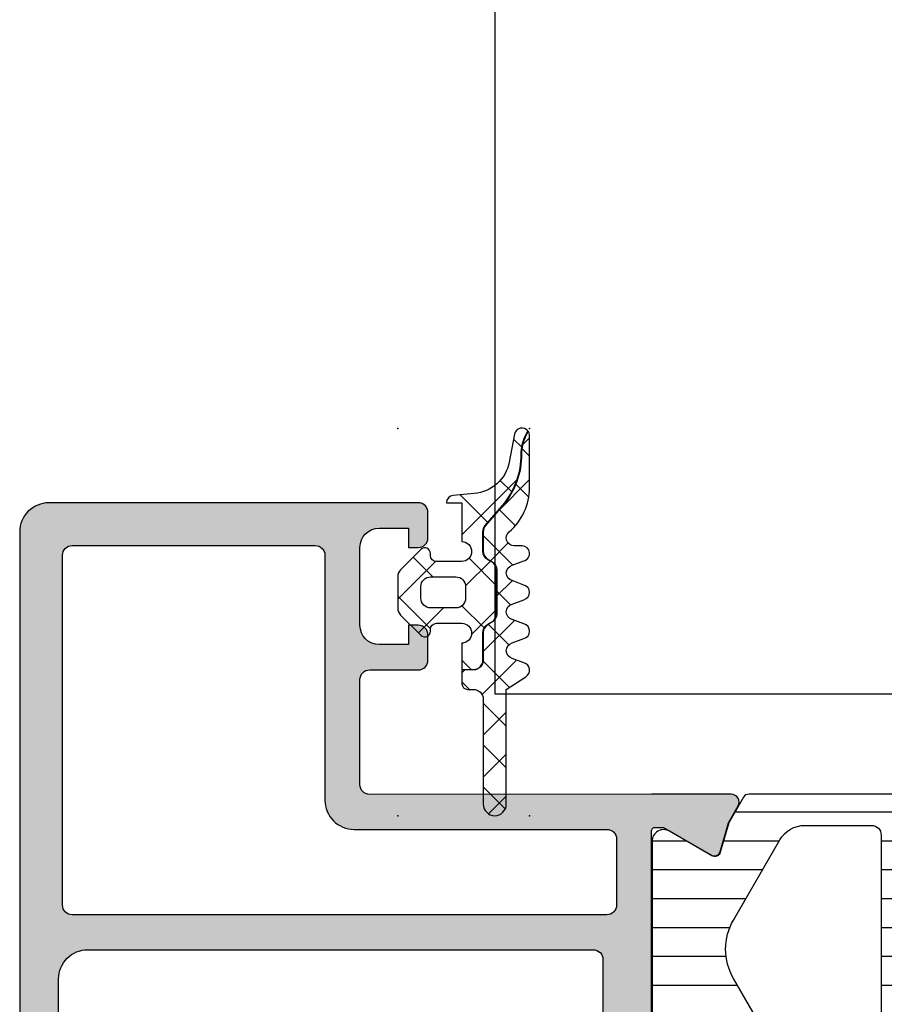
# Model space of a CAD drawing. Header units: millimetres. Extents: x 247761 to 294611, y 172579 to 236863.
# Tile 372 of 596: x 276203 to 276248, y 190115 to 190166. Entities that reach past the tile are written whole.
import ezdxf

# ---------------------------------------------------------------- set-up
doc = ezdxf.new("R2010")
doc.units = ezdxf.units.MM
doc.layers.add('FASÁDA DETAILNÍ', color=4, linetype='Continuous')
doc.layers.add('NOVA', color=240, linetype='Continuous')

# ---------------------------------------------------------------- blocks, each defined once
blk = doc.blocks.new('A$C69D17D4D')
at = {"layer": 'FASÁDA DETAILNÍ'}
h = blk.add_hatch(dxfattribs=at)
h.set_pattern_fill('ANSI37', color=256, scale=0.625, angle=90, style=0)
h.set_pattern_definition([(135, (0, 0), (-1.403165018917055, -1.403165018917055), []), (225, (0, 0), (1.403165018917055, -1.403165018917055), [])])
edge = h.paths.add_edge_path()
edge.add_arc((1579.654066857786, 16762.8899791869), 0.2900050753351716, 224.9975633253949, 359.9994892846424)
edge.add_line((1579.944071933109, 16762.8899766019), (1579.944071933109, 16762.98997086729))
edge.add_arc((1580.254071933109, 16762.98997086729), 0.3099999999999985, 89.99999999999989, 180.0000000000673, ccw=False)
edge.add_line((1580.254071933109, 16763.29997086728), (1581.554047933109, 16763.29997086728))
edge.add_arc((1581.554047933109, 16762.78997086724), 0.5100000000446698, -88.87647985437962, 90.00000000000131, ccw=False)
edge.add_line((1581.564047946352, 16762.2800689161), (1581.564049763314, 16760.92146088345))
edge.add_line((1581.564049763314, 16760.92146088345), (1582.154050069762, 16760.92146088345))
edge.add_arc((1582.154050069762, 16761.41146088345), 0.4900000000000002, -89.99999999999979, 1.272221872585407e-14)
edge.add_line((1582.644050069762, 16761.41146088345), (1582.644050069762, 16762.81145859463))
edge.add_arc((1583.154050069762, 16762.81145859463), 0.5099999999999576, 120.00000000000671, 180.0000000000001, ccw=False)
edge.add_line((1582.899050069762, 16763.25313155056), (1583.099050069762, 16763.3686016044))
edge.add_arc((1582.854050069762, 16763.79295405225), 0.4900000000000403, -59.9999999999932, 1.144999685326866e-13)
edge.add_line((1583.344050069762, 16763.79295405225), (1583.344050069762, 16766.02996389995))
edge.add_arc((1582.854050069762, 16766.02996389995), 0.4899999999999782, 1.144999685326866e-13, 60.00000000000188)
edge.add_line((1583.099050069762, 16766.4543163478), (1582.899050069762, 16766.56978640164))
edge.add_arc((1583.154050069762, 16767.01145935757), 0.5100000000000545, 179.9999999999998, 240.0000000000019, ccw=False)
edge.add_line((1582.644050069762, 16767.01145935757), (1582.644050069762, 16768.0090567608))
edge.add_arc((1583.149983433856, 16768.0090567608), 0.5059333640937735, 139.3588191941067, 180, ccw=False)
edge.add_line((1582.766079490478, 16768.33858116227), (1583.646946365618, 16769.36481249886))
edge.add_arc((1580.616488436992, 16771.96600962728), 3.993732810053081, -40.64118080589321, 0.6188691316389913)
edge.add_arc((1586.619871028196, 16772.03085650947), 2.010000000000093, 153.3452087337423, 180.6188691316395, ccw=False)
edge.add_line((1584.823482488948, 16772.93257055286), (1584.957523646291, 16773.19960642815))
edge.add_arc((1584.654059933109, 16772.95463686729), 0.3900003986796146, 38.91202932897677, 168.9894375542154)
edge.add_line((1584.271238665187, 16773.02912302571), (1583.991637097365, 16771.59103219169))
edge.add_arc((1582.018583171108, 16771.97464424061), 2.010000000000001, -85.00475061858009, -11.002496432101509, ccw=False)
edge.add_line((1582.193600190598, 16769.97227837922), (1581.120640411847, 16769.87849620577))
edge.add_arc((1581.154061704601, 16769.48992909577), 0.3900017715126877, 94.91600467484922, 178.5301263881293)
edge.add_line((1580.76418826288, 16769.4999331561), (1581.564059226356, 16769.4999331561))
edge.add_line((1581.564059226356, 16769.4999331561), (1581.564047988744, 16767.49985381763))
edge.add_arc((1581.554047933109, 16766.98995186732), 0.5100000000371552, -90, 88.87647509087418, ccw=False)
edge.add_line((1581.554047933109, 16766.47995186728), (1580.254071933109, 16766.47995186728))
edge.add_arc((1580.254071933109, 16766.78995186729), 0.3100000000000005, 180, 270, ccw=False)
edge.add_line((1579.944071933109, 16766.78995186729), (1579.944071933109, 16766.88997686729))
edge.add_arc((1579.654056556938, 16766.88994867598), 0.2900153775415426, 0.005569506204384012, 134.9966855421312)
edge.add_line((1579.44899658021, 16767.09503237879), (1578.407699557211, 16766.05446795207))
edge.add_arc((1578.754059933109, 16765.70786372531), 0.4900000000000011, 134.9798378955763, 179.9999999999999)
edge.add_line((1578.264059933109, 16765.70786372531), (1578.264059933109, 16764.07181528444))
edge.add_arc((1578.754059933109, 16764.07181528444), 0.4899999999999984, 180.0000000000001, 225.0276992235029)
edge.add_line((1578.407745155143, 16763.72516549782), (1579.448993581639, 16762.68492335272))
edge = h.paths.add_edge_path()
edge.add_arc((1581.25408174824, 16764.58994805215), 0.4999901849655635, -90.00000000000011, -9.199197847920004e-09, ccw=False)
edge.add_line((1581.25408174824, 16764.08995786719), (1579.954071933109, 16764.08995786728))
edge.add_arc((1579.954053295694, 16764.58993922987), 0.4999813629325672, -180.0021357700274, -89.9978642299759, ccw=False)
edge.add_line((1579.454071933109, 16764.58995786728), (1579.454071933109, 16765.18996486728))
edge.add_arc((1579.954053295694, 16765.1899835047), 0.4999813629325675, 89.99786422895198, 180.0021357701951, ccw=False)
edge.add_line((1579.954071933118, 16765.68996486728), (1581.25408174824, 16765.68996486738))
edge.add_arc((1581.25408174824, 16765.18997468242), 0.4999901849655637, 0, 90.00000000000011, ccw=False)
edge.add_line((1581.754071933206, 16765.18997468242), (1581.754071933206, 16764.58994805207))
h = blk.add_hatch(dxfattribs=at)
h.set_pattern_fill('ANSI37', color=256, scale=0.48, angle=90, style=0)
h.set_pattern_definition([(135, (0, 0), (-1.077630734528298, -1.077630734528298), []), (225, (0, 0), (1.077630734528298, -1.077630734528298), [])])
edge = h.paths.add_edge_path()
edge.add_line((1584.147476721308, 16762.28574469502), (1584.754534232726, 16762.51300358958))
edge.add_arc((1584.654059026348, 16762.8898397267), 0.3900009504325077, -75.0706312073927, 75.07063120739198)
edge.add_line((1584.754534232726, 16763.26667586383), (1584.147476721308, 16763.49393475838))
edge.add_arc((1584.254060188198, 16763.8898397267), 0.4100009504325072, 105.0676336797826, 254.9323663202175, ccw=False)
edge.add_line((1584.147476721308, 16764.28574469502), (1584.754534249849, 16764.51300359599))
edge.add_arc((1584.654060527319, 16764.8898397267), 0.390000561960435, -75.0708416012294, 75.07084160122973)
edge.add_line((1584.754534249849, 16765.26667585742), (1584.147476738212, 16765.49393475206))
edge.add_arc((1584.254058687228, 16765.8898397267), 0.4100005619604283, 105.06742474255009, 254.9325713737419, ccw=False)
edge.add_line((1584.147476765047, 16766.28574470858), (1584.754534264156, 16766.51299978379))
edge.add_arc((1584.654047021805, 16766.88988243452), 0.3900489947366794, -75.07068313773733, 89.99999999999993)
edge.add_line((1584.654047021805, 16767.27993142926), (1584.25405792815, 16767.27993142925))
edge.add_arc((1584.254057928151, 16767.68993198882), 0.4100005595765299, 130.3199356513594, 269.99999999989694, ccw=False)
edge.add_arc((1582.05408806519, 16770.28221820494), 2.989972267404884, -49.68006215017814, 0.001330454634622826)
edge.add_line((1585.044060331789, 16770.28228763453), (1585.044059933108, 16772.95407921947))
edge.add_arc((1584.654059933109, 16772.95463686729), 0.3900003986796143, -0.0819252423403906, 35.64056997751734)
edge.add_line((1584.971008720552, 16773.18188953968), (1584.841357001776, 16772.92359827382))
edge.add_arc((1586.619871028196, 16772.03085650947), 1.990000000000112, 153.345208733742, 180.6188691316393)
edge.add_arc((1580.616488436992, 16771.96600962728), 4.013732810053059, -40.641180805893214, 0.6188691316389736, ccw=False)
edge.add_line((1583.662122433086, 16769.35178610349), (1582.781255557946, 16768.3255547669))
edge.add_arc((1583.149983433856, 16768.0090567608), 0.4859333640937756, 139.3588191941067, 179.9999999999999)
edge.add_line((1582.664050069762, 16768.0090567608), (1582.664050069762, 16767.01145935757))
edge.add_arc((1583.154050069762, 16767.01145935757), 0.4900000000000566, 180.0000000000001, 240.0000000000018)
edge.add_line((1582.909050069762, 16766.58710690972), (1583.109050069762, 16766.47163685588))
edge.add_arc((1582.854050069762, 16766.02996389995), 0.5099999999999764, -1.1368683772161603e-13, 60.00000000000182, ccw=False)
edge.add_line((1583.364050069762, 16766.02996389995), (1583.364050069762, 16763.79295405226))
edge.add_arc((1582.854050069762, 16763.79295405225), 0.5100000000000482, -59.99999999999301, -2.2737367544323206e-13, ccw=False)
edge.add_line((1583.109050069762, 16763.35128109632), (1582.909050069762, 16763.23581104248))
edge.add_arc((1583.154050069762, 16762.81145859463), 0.4899999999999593, 120.000000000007, 179.9999999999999)
edge.add_line((1582.664050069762, 16762.81145859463), (1582.664050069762, 16761.41146088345))
edge.add_arc((1582.154050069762, 16761.41146088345), 0.509999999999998, -90.00000000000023, 0, ccw=False)
edge.add_line((1582.154050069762, 16760.90146088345), (1581.564049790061, 16760.90146088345))
edge.add_line((1581.564049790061, 16760.90146088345), (1581.564050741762, 16760.18983933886))
edge.add_arc((1581.854050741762, 16760.1898397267), 0.2900000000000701, 180.0000766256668, 270.0000000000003)
edge.add_line((1581.854050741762, 16759.8998397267), (1582.154035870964, 16759.89983972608))
edge.add_arc((1582.154217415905, 16759.39001773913), 0.5098220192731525, -0.02428648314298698, 90.02040272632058, ccw=False)
edge.add_line((1582.664039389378, 16759.38980163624), (1582.664069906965, 16753.98983868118))
edge.add_arc((1583.254068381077, 16753.9898420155), 0.5899984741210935, 180.0003238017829, 360.0000000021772)
edge.add_line((1583.844066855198, 16753.98984201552), (1583.844066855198, 16759.89525026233))
edge.add_line((1583.844066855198, 16759.89525026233), (1584.848821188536, 16760.55195381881))
edge.add_arc((1584.654060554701, 16760.88984155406), 0.3899997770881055, -60.04057881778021, 75.07024092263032)
edge.add_line((1584.754538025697, 16761.26667587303), (1584.147476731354, 16761.49393475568))
edge.add_arc((1584.254060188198, 16761.8898397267), 0.4100009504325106, 105.0676336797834, 254.9323677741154, ccw=False)
h = blk.add_hatch(color=256, dxfattribs=at)
edge = h.paths.add_edge_path(flags=16)
edge.add_ellipse((1561.518074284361, 16748.7998801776), major_axis=(-0.4999740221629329, 0), ratio=1, start_angle=-0.0029770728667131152, end_angle=90.00297707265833, ccw=False)
edge.add_line((1561.018100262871, 16748.79990615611), (1561.018100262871, 16766.79990615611))
edge.add_ellipse((1561.518074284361, 16766.79993213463), major_axis=(-0.499974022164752, 0), ratio=1, start_angle=-90.00297707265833, end_angle=0.0029770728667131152, ccw=False)
edge.add_line((1561.518100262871, 16767.29990615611), (1574.018100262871, 16767.29990615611))
edge.add_ellipse((1574.018078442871, 16766.79988433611), major_axis=(-0.500021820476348, 0), ratio=1, start_angle=180.0025002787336, end_angle=269.9974997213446, ccw=False)
edge.add_line((1574.518100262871, 16766.79990615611), (1574.518100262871, 16754.19685515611))
edge.add_ellipse((1576.018099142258, 16754.1968540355), major_axis=(-1.499998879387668, 0), ratio=1, start_angle=-4.280432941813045e-05, end_angle=90.00004280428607)
edge.add_line((1576.018100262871, 16752.69685515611), (1589.018088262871, 16752.69685515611))
edge.add_ellipse((1589.018088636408, 16752.19685552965), major_axis=(-0.4999996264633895, 0), ratio=1, start_angle=179.9999571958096, end_angle=270.0000428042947, ccw=False)
edge.add_line((1589.518088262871, 16752.19685515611), (1589.518088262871, 16748.79990615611))
edge.add_ellipse((1589.018088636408, 16748.79990578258), major_axis=(-0.49999962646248, 0), ratio=1, start_angle=89.99995719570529, end_angle=180.0000428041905, ccw=False)
edge.add_line((1589.018088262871, 16748.29990615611), (1561.518100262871, 16748.29990615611))
edge = h.paths.add_edge_path()
edge.add_line((1560.318088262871, 16719.49991115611), (1563.318088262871, 16719.49991115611))
edge.add_line((1563.318088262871, 16719.49991115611), (1563.318088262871, 16721.49991115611))
edge.add_arc((1562.818114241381, 16721.49993713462), 0.499974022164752, 359.9970229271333, 450.0029770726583)
edge.add_line((1562.818088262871, 16721.99991115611), (1562.318088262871, 16721.99991115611))
edge.add_line((1562.318088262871, 16721.99991115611), (1562.318088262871, 16720.99991115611))
edge.add_line((1562.318088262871, 16720.99991115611), (1561.318088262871, 16720.99991115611))
edge.add_arc((1561.318152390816, 16721.99997528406), 1.00006412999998, 180.0036740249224, 269.9963259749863, ccw=False)
edge.add_line((1560.318088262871, 16721.99991115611), (1560.318088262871, 16725.99991115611))
edge.add_arc((1561.318118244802, 16725.99988117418), 1.000029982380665, 90.00171778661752, 179.9982822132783, ccw=False)
edge.add_line((1561.318088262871, 16726.99991115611), (1562.318088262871, 16726.99991115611))
edge.add_line((1562.318088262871, 16726.99991115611), (1562.318088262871, 16725.99991115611))
edge.add_line((1562.318088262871, 16725.99991115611), (1562.818088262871, 16725.99991115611))
edge.add_arc((1562.818082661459, 16726.49991675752), 0.5000056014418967, 270.0006418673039, 359.9993581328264)
edge.add_line((1563.318088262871, 16726.49991115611), (1563.318088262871, 16729.29991415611))
edge.add_arc((1562.818088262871, 16729.29991415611), 0.5, 0, 180)
edge.add_line((1562.318088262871, 16729.29991415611), (1562.318088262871, 16728.99991115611))
edge.add_arc((1561.818077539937, 16728.99992187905), 0.5000107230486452, 270.0012287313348, 359.9987712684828, ccw=False)
edge.add_line((1561.818088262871, 16728.49991115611), (1561.318088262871, 16728.49991115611))
edge.add_arc((1561.31815618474, 16728.99997907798), 0.5000679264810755, 180.0077822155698, 269.9922177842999, ccw=False)
edge.add_line((1560.818088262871, 16728.99991115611), (1560.818088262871, 16740.29990615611))
edge.add_arc((1561.31811008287, 16740.29988433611), 0.5000218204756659, 90.00250027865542, 179.9974997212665, ccw=False)
edge.add_line((1561.318088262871, 16740.79990615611), (1561.818088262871, 16740.79990615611))
edge.add_arc((1561.818150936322, 16740.29996882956), 0.4999373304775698, -0.007182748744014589, 90.00718274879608, ccw=False)
edge.add_line((1562.318088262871, 16740.29990615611), (1562.318088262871, 16739.99990315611))
edge.add_arc((1562.818151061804, 16739.99996595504), 0.500062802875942, 180.0071953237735, 269.9928046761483)
edge.add_line((1562.818088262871, 16739.49990315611), (1567.318088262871, 16739.49990315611))
edge.add_arc((1567.318082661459, 16739.99990875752), 0.5000056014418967, 270.0006418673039, 359.9993581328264)
edge.add_line((1567.818088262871, 16739.99990315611), (1567.818088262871, 16740.79990615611))
edge.add_arc((1567.318114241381, 16740.79993213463), 0.499974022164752, 359.9970229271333, 450.0029770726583)
edge.add_line((1567.318088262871, 16741.29990615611), (1565.318088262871, 16741.29990615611))
edge.add_arc((1565.31815618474, 16741.79997407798), 0.5000679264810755, 180.0077822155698, 269.9922177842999, ccw=False)
edge.add_line((1564.818088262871, 16741.79990615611), (1564.818088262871, 16742.29990615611))
edge.add_arc((1564.318150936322, 16742.29996882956), 0.499937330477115, 359.9928172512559, 450.0071827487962)
edge.add_line((1564.318088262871, 16742.79990615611), (1561.318088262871, 16742.79990615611))
edge.add_arc((1561.318143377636, 16743.29996127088), 0.5000551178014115, 180.0063149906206, 269.99368500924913, ccw=False)
edge.add_line((1560.818088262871, 16743.29990615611), (1560.818088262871, 16744.99990315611))
edge.add_arc((1562.318056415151, 16744.99993500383), 1.499968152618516, 89.99878348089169, 180.0012165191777, ccw=False)
edge.add_line((1562.318088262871, 16746.49990315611), (1588.318088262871, 16746.49990315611))
edge.add_arc((1588.31810912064, 16745.99992401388), 0.4999791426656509, -0.0023902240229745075, 90.0023902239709, ccw=False)
edge.add_line((1588.818088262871, 16745.99990315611), (1588.818088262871, 16741.79990615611))
edge.add_arc((1588.318082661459, 16741.79991175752), 0.5000056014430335, 270.0006418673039, 359.9993581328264, ccw=False)
edge.add_line((1588.318088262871, 16741.29990615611), (1586.318088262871, 16741.29990615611))
edge.add_arc((1586.31811008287, 16740.79988433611), 0.500021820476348, 90.00250027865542, 179.9974997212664)
edge.add_line((1585.818088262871, 16740.79990615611), (1585.818088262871, 16739.99990315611))
edge.add_arc((1586.31814081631, 16739.99995570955), 0.5000525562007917, 180.0060215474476, 269.993978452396)
edge.add_line((1586.318088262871, 16739.49990315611), (1591.318089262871, 16739.49990315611))
edge.add_line((1591.318089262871, 16739.49990315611), (1592.075978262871, 16739.71722415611))
edge.add_arc((1592.15866957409, 16739.42884574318), 0.2999999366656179, 37.904814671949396, 106.0000242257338, ccw=False)
edge.add_arc((1592.632089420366, 16739.79745629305), 0.300000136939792, 217.9047180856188, 269.9999699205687)
edge.add_line((1592.632089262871, 16739.49745615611), (1594.696236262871, 16739.49745815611))
edge.add_arc((1594.696236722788, 16739.89745755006), 0.3999993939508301, 269.9999341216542, 381.9737695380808)
edge.add_line((1595.067178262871, 16740.04713015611), (1594.250817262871, 16742.07035915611))
edge.add_arc((1594.065347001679, 16741.99552253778), 0.1999993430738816, 21.97390785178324, 114.1410923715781)
edge.add_line((1593.983550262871, 16742.17803015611), (1591.599865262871, 16741.10971015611))
edge.add_arc((1591.518068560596, 16741.29221826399), 0.199999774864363, 179.1800993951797, 294.14102546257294, ccw=False)
edge.add_line((1591.318089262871, 16741.29508015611), (1591.318088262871, 16752.59916015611))
edge.add_arc((1591.509502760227, 16752.60759187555), 0.1916001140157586, 88.95554997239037, 182.5222218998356, ccw=False)
edge.add_line((1591.512995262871, 16752.79916015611), (1591.933579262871, 16752.79916015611))
edge.add_line((1591.933579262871, 16752.79916015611), (1594.399191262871, 16751.36742515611))
edge.add_arc((1594.550002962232, 16751.62676214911), 0.2999997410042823, 239.8208038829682, 344.0000282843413)
edge.add_line((1594.838381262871, 16751.54407115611), (1595.266252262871, 16753.03623215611))
edge.add_line((1595.266252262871, 16753.03623215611), (1595.764664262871, 16753.89950715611))
edge.add_arc((1595.418254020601, 16754.09950710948), 0.4000000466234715, 330.0000115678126, 449.9999652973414)
edge.add_line((1595.418254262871, 16754.49950715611), (1591.310323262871, 16754.49916015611))
edge.add_line((1591.310323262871, 16754.49916015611), (1576.818266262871, 16754.49685515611))
edge.add_arc((1576.81808813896, 16754.99685500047), 0.4999998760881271, 179.9999821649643, 270.0204115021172, ccw=False)
edge.add_line((1576.318088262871, 16754.99685515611), (1576.318088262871, 16760.39989715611))
edge.add_arc((1576.818087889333, 16760.39989752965), 0.49999962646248, 89.99995719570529, 180.0000428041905, ccw=False)
edge.add_line((1576.818088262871, 16760.89989715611), (1579.318088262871, 16760.89989715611))
edge.add_arc((1579.318088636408, 16761.39989678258), 0.4999996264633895, 269.9999571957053, 360.0000428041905)
edge.add_line((1579.818088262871, 16761.39989715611), (1579.818088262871, 16762.69990015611))
edge.add_arc((1579.31810912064, 16762.69992101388), 0.4999791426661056, 359.997609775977, 450.0023902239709)
edge.add_line((1579.318088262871, 16763.19990015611), (1578.818088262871, 16763.19990015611))
edge.add_line((1578.818088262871, 16763.19990015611), (1578.818088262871, 16762.19990015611))
edge.add_line((1578.818088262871, 16762.19990015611), (1577.318088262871, 16762.19990015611))
edge.add_arc((1577.318119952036, 16763.19993184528), 1.00003168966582, 180.0018155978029, 269.99818440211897, ccw=False)
edge.add_line((1576.318088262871, 16763.19990015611), (1576.318088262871, 16767.19990015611))
edge.add_arc((1577.318157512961, 16767.19983090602), 1.00006925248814, 90.00396746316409, 179.9960325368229, ccw=False)
edge.add_line((1577.318088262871, 16768.19990015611), (1578.818088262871, 16768.19990015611))
edge.add_line((1578.818088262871, 16768.19990015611), (1578.818088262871, 16767.19990015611))
edge.add_line((1578.818088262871, 16767.19990015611), (1579.318088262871, 16767.19990015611))
edge.add_arc((1579.318114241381, 16767.6998741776), 0.4999740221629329, 269.9970229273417, 360.0029770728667)
edge.add_line((1579.818088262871, 16767.69990015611), (1579.818088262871, 16768.99990315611))
edge.add_arc((1579.318082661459, 16768.9998975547), 0.5000056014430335, 0.0006418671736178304, 89.99935813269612)
edge.add_line((1579.318088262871, 16769.49990315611), (1560.318088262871, 16769.49990315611))
edge.add_arc((1560.318058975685, 16767.9999324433), 1.49997071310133, 89.99888129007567, 180.0011187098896)
edge.add_line((1558.818088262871, 16767.99990315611), (1558.818088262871, 16720.99991115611))
edge.add_arc((1560.318148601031, 16720.99997149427), 1.500060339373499, 180.002304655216, 269.9976953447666)
h = blk.add_hatch(dxfattribs=at)
h.set_pattern_fill('ANSI31', color=256, scale=0.468, angle=135, style=0)
h.set_pattern_definition([(180, (1636.818060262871, 16754.49993115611), (-4.240520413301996e-16, -1.4859), [])])
edge = h.paths.add_edge_path(flags=16)
edge.add_line((1618.729582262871, 16752.15183115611), (1620.012944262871, 16749.92912115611))
edge.add_ellipse((1618.281219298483, 16748.92924877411), major_axis=(-1.999654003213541, 0), ratio=1, start_angle=150.0000457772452, end_angle=210.0015014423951, ccw=False)
edge.add_line((1620.012971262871, 16747.92942315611), (1619.360843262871, 16746.79990515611))
edge.add_ellipse((1616.762763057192, 16748.29990828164), major_axis=(-3.000005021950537, 0), ratio=1, start_angle=106.00005471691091, end_angle=149.9999864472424, ccw=False)
edge.add_line((1617.589679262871, 16745.41611915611), (1613.918657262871, 16744.36347115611))
edge.add_ellipse((1613.780838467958, 16744.84410218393), major_axis=(-0.5000002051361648, 0), ratio=1, start_angle=-0.0007989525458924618, end_angle=106.00000720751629, ccw=False)
edge.add_line((1613.280838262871, 16744.84410915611), (1613.280948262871, 16752.40186215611))
edge.add_ellipse((1613.780948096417, 16752.40185232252), major_axis=(-0.4999998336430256, 0), ratio=1, start_angle=269.9991787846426, end_angle=359.99887315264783, ccw=False)
edge.add_line((1613.780955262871, 16752.90185215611), (1617.430604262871, 16752.90179615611))
edge.add_ellipse((1617.430564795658, 16751.40179690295), major_axis=(-1.499999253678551, 0), ratio=1, start_angle=210.0015272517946, end_angle=269.9984924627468, ccw=False)
edge = h.paths.add_edge_path(flags=16)
edge.add_line((1611.680946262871, 16752.40188015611), (1611.680819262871, 16744.09855015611))
edge.add_ellipse((1611.1808189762, 16744.09855841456), major_axis=(-0.5000002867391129, 0), ratio=1, start_angle=105.99994393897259, end_angle=179.99905365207, ccw=False)
edge.add_line((1611.318637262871, 16743.61792715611), (1605.365875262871, 16741.91100015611))
edge.add_ellipse((1605.228056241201, 16742.39163088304), major_axis=(-0.4999999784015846, 0), ratio=1, start_angle=-0.0009480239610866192, end_angle=106.00004168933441, ccw=False)
edge.add_line((1604.728056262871, 16742.39163915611), (1604.728226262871, 16752.40199315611))
edge.add_ellipse((1605.228226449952, 16752.40198096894), major_axis=(-0.5000001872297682, 0), ratio=1, start_angle=269.9991047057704, end_angle=359.9986034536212, ccw=False)
edge.add_line((1605.228234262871, 16752.90198115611), (1611.180954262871, 16752.90189115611))
edge.add_ellipse((1611.180945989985, 16752.40189088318), major_axis=(-0.5000002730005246, 0), ratio=1, start_angle=179.998770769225, end_angle=269.9990519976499, ccw=False)
edge = h.paths.add_edge_path(flags=16)
edge.add_line((1597.363922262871, 16741.85284415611), (1595.530033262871, 16745.02923415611))
edge.add_ellipse((1598.128113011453, 16746.52923401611), major_axis=(-3.000002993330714, 0), ratio=1, start_angle=-30.00149175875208, end_angle=29.99996390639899, ccw=False)
edge.add_line((1595.530073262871, 16748.02930315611), (1597.910568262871, 16752.15218615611))
edge.add_ellipse((1599.209586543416, 16751.40215049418), major_axis=(-1.500000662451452, 0), ratio=1, start_angle=269.9984828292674, end_angle=329.99844168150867, ccw=False)
edge.add_line((1599.209626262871, 16752.90215115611), (1602.628240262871, 16752.90206015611))
edge.add_ellipse((1602.628226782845, 16752.40206067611), major_axis=(-0.4999994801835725, 0), ratio=1, start_angle=179.9985653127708, end_angle=269.9984553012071, ccw=False)
edge.add_line((1603.128226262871, 16752.40204815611), (1603.128045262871, 16742.10273315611))
edge.add_ellipse((1602.128044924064, 16742.10275149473), major_axis=(-1.000000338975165, 0), ratio=1, start_angle=89.99847242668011, end_angle=179.9989492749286, ccw=False)
edge.add_line((1602.128018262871, 16741.10275115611), (1598.662920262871, 16741.10284415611))
edge.add_ellipse((1598.662960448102, 16742.60284429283), major_axis=(-1.500000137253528, 0), ratio=1, start_angle=30.000003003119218, end_angle=89.9984650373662, ccw=False)
edge = h.paths.add_edge_path()
edge.add_line((1595.516116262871, 16739.50297615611), (1602.069179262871, 16739.50275415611))
edge.add_arc((1602.06934612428, 16744.50275185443), 4.999997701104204, 269.9980879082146, 286.0000237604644)
edge.add_line((1603.447534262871, 16739.69644615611), (1618.333952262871, 16743.96505715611))
edge.add_arc((1618.471770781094, 16743.48442680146), 0.4999994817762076, -7.39515485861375e-05, 105.9999979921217, ccw=False)
edge.add_line((1618.971770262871, 16743.48442615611), (1618.971770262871, 16739.60105215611))
edge.add_arc((1619.971770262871, 16739.60103215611), 1.0000000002, 179.9988540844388, 359.9988540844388)
edge.add_line((1620.971770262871, 16739.60101215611), (1620.971958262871, 16744.29934815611))
edge.add_line((1620.971958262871, 16744.29934815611), (1621.128010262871, 16744.29934815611))
edge.add_arc((1621.128010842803, 16744.59934814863), 0.2999999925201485, 269.9998892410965, 338.0261541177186)
edge.add_line((1621.406217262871, 16744.48709315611), (1622.379404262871, 16746.89899515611))
edge.add_arc((1622.564875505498, 16746.82415855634), 0.2000002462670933, 65.85901776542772, 158.0262022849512, ccw=False)
edge.add_line((1622.646672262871, 16747.00666715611), (1624.245357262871, 16746.29016715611))
edge.add_arc((1624.55209552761, 16746.97457291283), 0.7499997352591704, 245.8589415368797, 360.000018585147)
edge.add_line((1625.302095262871, 16746.97457315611), (1625.302095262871, 16752.08212215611))
edge.add_arc((1624.702095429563, 16752.08212202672), 0.5999998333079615, 1.235602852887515e-05, 120.1429248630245)
edge.add_line((1624.400800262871, 16752.60098715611), (1622.228843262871, 16751.33977115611))
edge.add_arc((1622.078194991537, 16751.59920380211), 0.3000003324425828, 196.0000690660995, 300.14303069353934, ccw=False)
edge.add_line((1621.789816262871, 16751.51651215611), (1621.355549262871, 16753.03098415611))
edge.add_line((1621.355549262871, 16753.03098415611), (1620.593001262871, 16754.35175615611))
edge.add_arc((1620.33319412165, 16754.20175541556), 0.2999999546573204, 30.00016831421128, 92.46330478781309)
edge.add_line((1620.320300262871, 16754.50147815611), (1596.330646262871, 16754.50147815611))
edge.add_arc((1596.310691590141, 16754.20214243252), 0.3000001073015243, 86.1861237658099, 149.9998522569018)
edge.add_line((1596.050884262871, 16754.35214315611), (1595.288316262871, 16753.03133715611))
edge.add_line((1595.288316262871, 16753.03133715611), (1594.854049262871, 16751.51686615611))
edge.add_arc((1594.565670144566, 16751.59955730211), 0.300000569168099, 239.85708161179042, 344.0000432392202, ccw=False)
edge.add_line((1594.415022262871, 16751.34012415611), (1592.243066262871, 16752.60134015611))
edge.add_arc((1591.941770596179, 16752.08247473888), 0.6000003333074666, 59.85704764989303, 179.9999601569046)
edge.add_line((1591.341770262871, 16752.08247515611), (1591.341770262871, 16742.17887515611))
edge.add_arc((1592.091770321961, 16742.17887441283), 0.750000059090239, 179.9999432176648, 294.1410202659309)
edge.add_line((1592.398508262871, 16741.49446815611), (1593.997193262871, 16742.21096815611))
edge.add_arc((1594.078990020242, 16742.02845955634), 0.2000002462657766, 21.97379771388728, 114.14098223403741, ccw=False)
edge.add_line((1594.264461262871, 16742.10329615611), (1595.237920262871, 16739.69072115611))
edge.add_arc((1595.51612612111, 16739.80297531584), 0.2999991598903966, 201.9737385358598, 269.9981172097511)
blk.add_lwpolyline([(1627.253972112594, 16840.64530968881), (1627.253972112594, 17228.33608654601), (1583.253972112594, 17228.33608654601), (1583.253972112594, 16840.64530968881), (1583.253972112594, 16759.67443086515), (1627.253972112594, 16759.67443086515)], close=True, dxfattribs=at)
at = {"layer": 'FASÁDA DETAILNÍ', "color": 7}
for points in [[(1579.448993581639, 16762.68492335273, 0.6681907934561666), (1579.944071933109, 16762.8899766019), (1579.944071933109, 16762.98997086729, -0.41421356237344), (1580.254071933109, 16763.29997086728), (1581.554047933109, 16763.29997086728, -0.9902431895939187), (1581.564047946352, 16762.2800689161), (1581.564049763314, 16760.92146088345), (1582.154050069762, 16760.92146088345, 0.4142135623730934), (1582.644050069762, 16761.41146088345), (1582.644050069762, 16762.81145859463, -0.267949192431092), (1582.899050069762, 16763.25313155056), (1583.099050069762, 16763.3686016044, 0.2679491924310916), (1583.344050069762, 16763.79295405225), (1583.344050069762, 16766.02996389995, 0.267949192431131), (1583.099050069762, 16766.4543163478), (1582.899050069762, 16766.56978640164, -0.2679491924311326), (1582.644050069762, 16767.01145935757), (1582.644050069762, 16768.0090567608, -0.1792130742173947), (1582.766079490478, 16768.33858116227), (1583.646946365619, 16769.36481249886, 0.1820014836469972), (1584.609988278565, 16772.00914631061, -0.1195687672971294), (1584.823482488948, 16772.93257055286), (1584.957523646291, 16773.19960642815, 0.6375452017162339), (1584.271238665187, 16773.02912302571), (1583.991637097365, 16771.59103219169, -0.3346062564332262), (1582.193600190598, 16769.97227837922), (1581.120640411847, 16769.87849620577, 0.381933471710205), (1580.76418826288, 16769.4999331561), (1581.564059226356, 16769.4999331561), (1581.564047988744, 16767.49985381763, -0.9902431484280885), (1581.554047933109, 16766.47995186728), (1580.254071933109, 16766.47995186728, -0.414213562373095), (1579.944071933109, 16766.78995186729), (1579.944071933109, 16766.88997686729, 0.6681225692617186), (1579.44899658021, 16767.09503237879), (1578.407699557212, 16766.05446795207, 0.1990038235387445), (1578.264059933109, 16765.70786372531), (1578.264059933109, 16764.07181528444, 0.199038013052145), (1578.407745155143, 16763.72516549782), (1579.448993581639, 16762.68492335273)], [(1584.147476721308, 16762.28574469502), (1584.754534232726, 16762.51300358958, 0.7683067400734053), (1584.754534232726, 16763.26667586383), (1584.147476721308, 16763.49393475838, -0.7663896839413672), (1584.147476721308, 16764.28574469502), (1584.754534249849, 16764.51300359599, 0.7683096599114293), (1584.754534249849, 16765.26667585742), (1584.147476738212, 16765.49393475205, -0.766392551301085), (1584.147476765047, 16766.28574470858), (1584.754534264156, 16766.51299978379, 0.8775222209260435), (1584.654047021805, 16767.27993142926), (1584.25405792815, 16767.27993142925, -0.6981291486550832), (1583.988764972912, 16768.00253414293, 0.2202365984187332), (1585.044060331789, 16770.28228763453), (1585.044059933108, 16772.95407921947, 0.1571434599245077), (1584.971008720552, 16773.18188953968), (1584.841357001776, 16772.92359827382, 0.1195687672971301), (1584.629987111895, 16772.00936233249, -0.1820014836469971), (1583.662122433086, 16769.35178610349), (1582.781255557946, 16768.3255547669, 0.1792130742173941), (1582.664050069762, 16768.0090567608), (1582.664050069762, 16767.01145935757, 0.2679491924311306), (1582.909050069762, 16766.58710690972), (1583.109050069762, 16766.47163685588, -0.2679491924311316), (1583.364050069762, 16766.02996389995), (1583.364050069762, 16763.79295405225, -0.2679491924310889), (1583.109050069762, 16763.35128109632), (1582.909050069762, 16763.23581104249, 0.2679491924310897), (1582.664050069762, 16762.81145859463), (1582.664050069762, 16761.41146088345, -0.4142135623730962), (1582.154050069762, 16760.90146088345), (1581.564049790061, 16760.90146088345), (1581.564050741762, 16760.18983933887, 0.4142131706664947), (1581.854050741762, 16759.8998397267), (1582.154035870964, 16759.89983972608, -0.414442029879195), (1582.664039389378, 16759.38980163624), (1582.664069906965, 16753.98983868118, 0.999997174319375), (1583.844066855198, 16753.98984201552), (1583.844066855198, 16759.89525026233), (1584.848821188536, 16760.55195381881, 0.6688782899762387), (1584.754538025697, 16761.26667587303), (1584.147476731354, 16761.49393475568, -0.7663896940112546), (1584.147476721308, 16762.28574469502)], [(1581.754071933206, 16764.58994805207, -0.4142135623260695), (1581.25408174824, 16764.08995786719), (1579.954071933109, 16764.08995786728, -0.4142353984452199), (1579.454071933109, 16764.58995786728), (1579.454071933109, 16765.18996486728, -0.4142353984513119), (1579.954071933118, 16765.68996486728), (1581.25408174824, 16765.68996486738, -0.4142135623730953), (1581.754071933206, 16765.18997468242), (1581.754071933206, 16764.58994805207)]]:
    blk.add_lwpolyline(points, format="xyb", close=True, dxfattribs=at)
at = {"layer": 'FASÁDA DETAILNÍ'}
for points in [[(1560.818088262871, 16743.29990615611), (1560.818088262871, 16744.99990315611), (1560.818088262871, 16744.99990315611, -0.414226), (1562.318088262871, 16746.49990315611), (1588.318088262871, 16746.49990315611), (1588.318088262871, 16746.49990315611, -0.414238), (1588.818088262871, 16745.99990315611), (1588.818088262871, 16741.79990615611)], [(1591.318089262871, 16741.29508015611), (1591.318088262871, 16752.59916015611), (1591.318088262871, 16752.59916015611, -0.432566), (1591.512995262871, 16752.79916015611), (1591.933579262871, 16752.79916015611), (1594.399191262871, 16751.36742515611), (1594.399191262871, 16751.36742515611, 0.488701), (1594.838381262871, 16751.54407115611), (1595.266252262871, 16753.03623215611), (1595.764664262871, 16753.89950715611), (1595.764664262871, 16753.89950715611, 0.57735), (1595.418254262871, 16754.49950715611), (1591.310323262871, 16754.49916015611), (1576.818266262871, 16754.49685515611), (1576.818266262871, 16754.49685515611, -0.414318), (1576.318088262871, 16754.99685515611), (1576.318088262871, 16760.39989715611), (1576.318088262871, 16760.39989715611, -0.414214), (1576.818088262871, 16760.89989715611), (1579.318088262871, 16760.89989715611), (1579.318088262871, 16760.89989715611, 0.414214), (1579.818088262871, 16761.39989715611), (1579.818088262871, 16762.69990015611), (1579.818088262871, 16762.69990015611, 0.414238), (1579.318088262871, 16763.19990015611), (1578.818088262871, 16763.19990015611), (1578.818088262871, 16762.19990015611), (1577.318088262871, 16762.19990015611), (1577.318088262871, 16762.19990015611, -0.414195), (1576.318088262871, 16763.19990015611), (1576.318088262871, 16767.19990015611), (1576.318088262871, 16767.19990015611, -0.414173), (1577.318088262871, 16768.19990015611), (1578.818088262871, 16768.19990015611), (1578.818088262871, 16767.19990015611), (1579.318088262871, 16767.19990015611), (1579.318088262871, 16767.19990015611, 0.414244), (1579.818088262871, 16767.69990015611), (1579.818088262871, 16768.99990315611), (1579.818088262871, 16768.99990315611, 0.414207), (1579.318088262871, 16769.49990315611), (1560.318088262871, 16769.49990315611), (1560.318088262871, 16769.49990315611, 0.414225), (1558.818088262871, 16767.99990315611), (1558.818088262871, 16720.99991115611)], [(1620.320300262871, 16754.50147815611), (1596.330646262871, 16754.50147815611), (1596.330646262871, 16754.50147815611, 0.285866), (1596.050884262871, 16754.35214315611), (1595.288316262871, 16753.03133715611), (1594.854049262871, 16751.51686615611), (1594.854049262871, 16751.51686615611, -0.488505), (1594.415022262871, 16751.34012415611), (1592.243066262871, 16752.60134015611), (1592.243066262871, 16752.60134015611, 0.578182), (1591.341770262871, 16752.08247515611), (1591.341770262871, 16742.17887515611)]]:
    blk.add_lwpolyline(points, format="xyb", dxfattribs=at)
at = {"layer": 'FASÁDA DETAILNÍ', "extrusion": (0, 0, -1)}
for points in [[(-1561.518100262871, 16748.29990615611, 0.414244), (-1561.018100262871, 16748.79990615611), (-1561.018100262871, 16766.79990615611), (-1561.018100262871, 16766.79990615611, 0.414244), (-1561.518100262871, 16767.29990615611), (-1574.018100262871, 16767.29990615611), (-1574.018100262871, 16767.29990615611, 0.414188), (-1574.518100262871, 16766.79990615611), (-1574.518100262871, 16754.19685515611), (-1574.518100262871, 16754.19685515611, -0.414214), (-1576.018100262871, 16752.69685515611), (-1589.018088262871, 16752.69685515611), (-1589.018088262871, 16752.69685515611, 0.414214), (-1589.518088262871, 16752.19685515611), (-1589.518088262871, 16748.79990615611), (-1589.518088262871, 16748.79990615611, 0.414214), (-1589.018088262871, 16748.29990615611), (-1561.518100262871, 16748.29990615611)], [(-1597.363922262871, 16741.85284415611), (-1595.530033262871, 16745.02923415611), (-1595.530033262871, 16745.02923415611, 0.267956), (-1595.530073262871, 16748.02930315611), (-1597.910568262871, 16752.15218615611), (-1597.910568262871, 16752.15218615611, 0.267949), (-1599.209626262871, 16752.90215115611), (-1602.628240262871, 16752.90206015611), (-1602.628240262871, 16752.90206015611, 0.414213), (-1603.128226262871, 16752.40204815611), (-1603.128045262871, 16742.10273315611), (-1603.128045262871, 16742.10273315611, 0.414216), (-1602.128018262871, 16741.10275115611), (-1598.662920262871, 16741.10284415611), (-1598.662920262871, 16741.10284415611, 0.267942), (-1597.363922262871, 16741.85284415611)]]:
    blk.add_lwpolyline(points, format="xyb", close=True, dxfattribs=at)
at = {"layer": 'FASÁDA DETAILNÍ'}
for p in [(1578.264059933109, 16773.32993086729), (1585.044059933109, 16773.32993086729), (1578.264059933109, 16753.39993086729), (1585.044059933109, 16753.39993086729)]:
    blk.add_point(p, dxfattribs=at)

msp = doc.modelspace()

# ---------------------------------------------------------------- block references
at = {"layer": 'NOVA', "ltscale": 300}
msp.add_blockref('A$C69D17D4D', (274644.5174331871, 173371.2585875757), dxfattribs=at)

doc.saveas('drawing.dxf')
